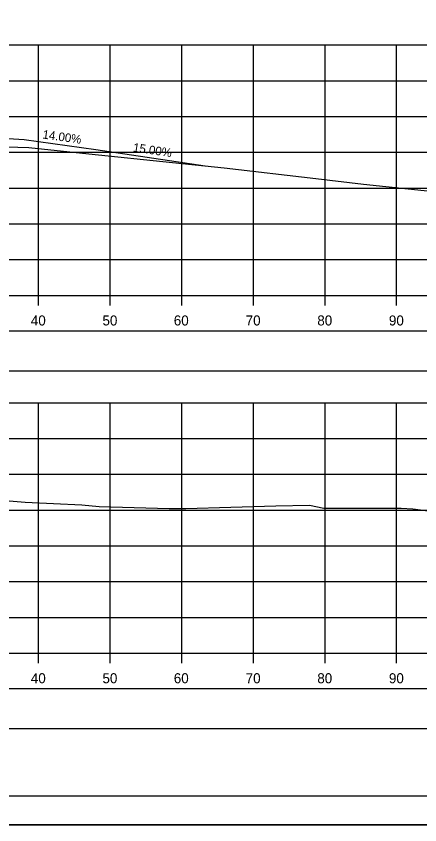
# Model space of a CAD drawing. Extents: x 1202951 to 1376887, y 378065 to 728038.
# Drawn here: x 1376621.5 to 1376677.9, y 378407.8 to 378520.8 of the extents above; entities that cross this region are included whole.
import ezdxf

# ---------------------------------------------------------------- set-up
doc = ezdxf.new("R2010")
doc.units = 0
for name, color, linetype in [('R_Alt Surface', 7, 'Continuous'), ('R_Axis', 7, 'Continuous'), ('R_Axis Annot', 7, 'Continuous'), ('R_Border', 7, 'Continuous'), ('R_Drive', 7, 'Continuous'), ('R_Exist Surface', 7, 'Continuous'), ('R_Grid', 7, 'Continuous'), ('R_No Plot', 7, 'Continuous'), ('R_Xsect Elev', 7, 'Continuous')]:
    doc.layers.add(name, color=color, linetype=linetype)

msp = doc.modelspace()

# ---------------------------------------------------------------- linework, layer by layer
at = {"layer": 'R_Alt Surface'}
for points in [[(1376615.43, 378471.29), (1376726.14, 378471.29), (1376726.14, 378476.82), (1376615.43, 378476.82)], [(1376615.43, 378421.29), (1376726.14, 378421.29), (1376726.14, 378426.82), (1376615.43, 378426.82)]]:
    msp.add_lwpolyline(points, close=True, dxfattribs=at)
at = {"layer": 'R_Axis'}
for p, q in [((1376434.67, 378481.82), (1376734.67, 378481.82)), ((1376624.67, 378480.42), (1376624.67, 378481.82)), ((1376634.67, 378480.42), (1376634.67, 378481.82)), ((1376644.67, 378480.42), (1376644.67, 378481.82)), ((1376654.67, 378480.42), (1376654.67, 378481.82)), ((1376664.67, 378480.42), (1376664.67, 378481.82)), ((1376674.67, 378480.42), (1376674.67, 378481.82)), ((1376434.67, 378431.82), (1376734.67, 378431.82)), ((1376624.67, 378430.42), (1376624.67, 378431.82)), ((1376634.67, 378430.42), (1376634.67, 378431.82)), ((1376644.67, 378430.42), (1376644.67, 378431.82)), ((1376654.67, 378430.42), (1376654.67, 378431.82)), ((1376664.67, 378430.42), (1376664.67, 378431.82)), ((1376674.67, 378430.42), (1376674.67, 378431.82))]:
    msp.add_line(p, q, dxfattribs=at)
at = {"layer": 'R_Border'}
msp.add_line((1376742.85, 378411.82), (1376426.67, 378411.82), dxfattribs=at)
at = {"layer": 'R_Drive'}
for p, q in [((1376612.67, 378504.21), (1376622.67, 378503.61)), ((1376622.67, 378503.61), (1376632.67, 378502.21)), ((1376632.67, 378502.21), (1376647.91, 378499.92))]:
    msp.add_line(p, q, dxfattribs=at)
at = {"layer": 'R_Exist Surface'}
for points in [[(1376617.05, 378502.67), (1376623.33, 378502.49), (1376631.67, 378501.62), (1376643.36, 378500.41), (1376650.57, 378499.64), (1376663.38, 378498.16), (1376670.05, 378497.39), (1376683.41, 378495.97)], [(1376619.44, 378453.21), (1376622.81, 378452.93), (1376630.69, 378452.54), (1376633.11, 378452.3), (1376642.92, 378452.06), (1376645.21, 378452.03), (1376657.8, 378452.41), (1376662.52, 378452.5), (1376664.5, 378452.08), (1376675.29, 378452.07), (1376676.91, 378451.99), (1376680.45, 378451.55)]]:
    msp.add_lwpolyline(points, dxfattribs=at)
at = {"layer": 'R_Grid'}
for p, q in [((1376434.67, 378516.82), (1376734.67, 378516.82)), ((1376624.67, 378481.82), (1376624.67, 378516.82)), ((1376634.67, 378481.82), (1376634.67, 378516.82)), ((1376644.67, 378481.82), (1376644.67, 378516.82)), ((1376654.67, 378481.82), (1376654.67, 378516.82)), ((1376664.67, 378481.82), (1376664.67, 378516.82)), ((1376674.67, 378481.82), (1376674.67, 378516.82)), ((1376434.67, 378511.82), (1376734.67, 378511.82)), ((1376434.67, 378506.82), (1376734.67, 378506.82)), ((1376434.67, 378501.82), (1376734.67, 378501.82)), ((1376434.67, 378496.82), (1376734.67, 378496.82)), ((1376434.67, 378491.82), (1376734.67, 378491.82)), ((1376434.67, 378486.82), (1376734.67, 378486.82)), ((1376434.67, 378481.82), (1376734.67, 378481.82)), ((1376434.67, 378466.82), (1376734.67, 378466.82)), ((1376624.67, 378431.82), (1376624.67, 378466.82)), ((1376634.67, 378431.82), (1376634.67, 378466.82)), ((1376644.67, 378431.82), (1376644.67, 378466.82)), ((1376654.67, 378431.82), (1376654.67, 378466.82)), ((1376664.67, 378431.82), (1376664.67, 378466.82)), ((1376674.67, 378431.82), (1376674.67, 378466.82)), ((1376434.67, 378461.82), (1376734.67, 378461.82)), ((1376434.67, 378456.82), (1376734.67, 378456.82)), ((1376434.67, 378451.82), (1376734.67, 378451.82)), ((1376434.67, 378446.82), (1376734.67, 378446.82)), ((1376434.67, 378441.82), (1376734.67, 378441.82)), ((1376434.67, 378436.82), (1376734.67, 378436.82)), ((1376434.67, 378431.82), (1376734.67, 378431.82))]:
    msp.add_line(p, q, dxfattribs=at)
at = {"layer": 'R_No Plot'}
msp.add_line((1376414.27, 378407.84), (1376747.6, 378407.84), dxfattribs=at)
for points in [[(1376414.26, 378621.17), (1376747.6, 378621.17), (1376747.6, 378407.83), (1376414.26, 378407.83)], [(1376660.59, 378617.28), (1376680.21, 378617.28), (1376680.21, 378607.4), (1376696.32, 378607.4), (1376719.52, 378607.4), (1376719.64, 378579.24), (1376742.85, 378579.24), (1376742.85, 378411.82), (1376426.67, 378411.82), (1376426.67, 378617.28)]]:
    msp.add_lwpolyline(points, close=True, dxfattribs=at)

# ---------------------------------------------------------------- texts
at = {"layer": 'R_Axis Annot'}
for s, p in [('40', (1376623.59, 378477.62)), ('50', (1376633.59, 378477.62)), ('60', (1376643.55, 378477.62)), ('70', (1376653.59, 378477.62)), ('80', (1376663.59, 378477.62)), ('90', (1376673.59, 378477.62)), ('40', (1376623.59, 378427.62)), ('50', (1376633.59, 378427.62)), ('60', (1376643.55, 378427.62)), ('70', (1376653.59, 378427.62)), ('80', (1376663.59, 378427.62)), ('90', (1376673.59, 378427.62))]:
    msp.add_text(s, height=1.4, dxfattribs=at).set_placement(p)
at = {"layer": 'R_Xsect Elev'}
for s, rotation, p in [('14.00%', 352.0304, (1376625.17, 378503.76)), ('15.00%', 351.4692, (1376637.8, 378501.94))]:
    msp.add_text(s, height=1.2, rotation=rotation, dxfattribs=at).set_placement(p)

doc.saveas('drawing.dxf')
